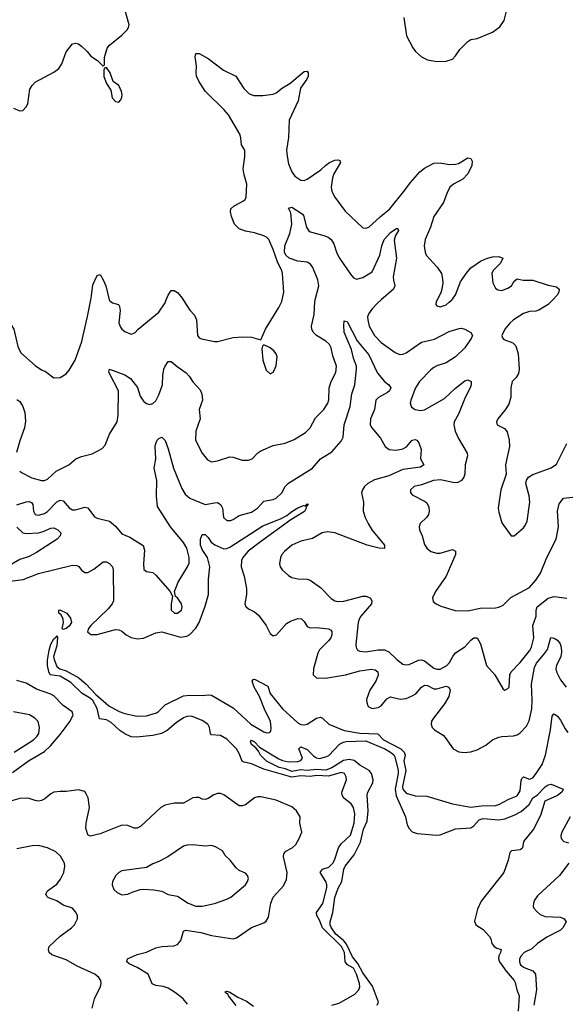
# Model space of a CAD drawing. Header units: inches. Extents: x 1694797 to 1849917, y 907313 to 1017959.
# Tile 504 of 656: x 1755169 to 1758701, y 995435 to 1001815. Entities that reach past the tile are written whole.
import ezdxf

# ---------------------------------------------------------------- set-up
doc = ezdxf.new("R2010")
doc.units = ezdxf.units.IN
doc.header["$MEASUREMENT"] = 0
doc.layers.add('B7050', color=7, linetype='Continuous')
doc.layers.add('B7959', color=7, linetype='Continuous')

msp = doc.modelspace()

# ---------------------------------------------------------------- linework, layer by layer
at = {"layer": 'B7050', "color": 5}
for points, elevation in [([(1755130, 1001243), (1755170, 1001223.8), (1755190, 1001228), (1755212, 1001250), (1755220.7, 1001270), (1755235.5, 1001364.5), (1755249.2, 1001390), (1755270, 1001410.8), (1755390, 1001474.8), (1755421.7, 1001498.3), (1755442.4, 1001530), (1755470, 1001606.8), (1755510, 1001658.8), (1755530, 1001664), (1755550, 1001658), (1755570, 1001643.8), (1755605.5, 1001610), (1755630, 1001578.8), (1755672, 1001550), (1755710, 1001514), (1755718, 1001522), (1755717.2, 1001570), (1755734.5, 1001630), (1755749.8, 1001650.2), (1755830, 1001714.4), (1755865.1, 1001750), (1755874.3, 1001765.7), (1755877.6, 1001782.4), (1755837.2, 1001930)], 720), ([(1757654.9, 1001830), (1757673, 1001710), (1757713.3, 1001633.3), (1757730.4, 1001610), (1757770, 1001574.9), (1757810, 1001554.9), (1757870, 1001545.3), (1757930, 1001546.4), (1757970, 1001560.5), (1757990, 1001580.5), (1758018.8, 1001621.2), (1758070, 1001674.8), (1758090, 1001686.8), (1758130, 1001693.4), (1758230, 1001735.3), (1758277.6, 1001770), (1758304.7, 1001810), (1758330, 1001906)], 720), ([(1756868.3, 1000000), (1756879.6, 1000050), (1756870.9, 1000170), (1756866.4, 1000190), (1756840.7, 1000240.7), (1756810, 1000326.6), (1756780.9, 1000390), (1756766.8, 1000406.8), (1756750, 1000415.7), (1756690, 1000434.6), (1756630, 1000444.4), (1756590, 1000461), (1756559.7, 1000490), (1756539.7, 1000539.7), (1756533, 1000570), (1756536.3, 1000590), (1756557, 1000610), (1756618.7, 1000641.3), (1756629, 1000651), (1756634.8, 1000665.2), (1756639, 1000750), (1756621.6, 1000810), (1756616, 1000850), (1756626.3, 1000926.3), (1756626, 1000970), (1756605.4, 1001005.4), (1756601.6, 1001050), (1756593.8, 1001073.8), (1756519.8, 1001199.8), (1756492.3, 1001232.3), (1756372.3, 1001350), (1756330, 1001412.3), (1756314.3, 1001450), (1756311.2, 1001470), (1756313.3, 1001513.3), (1756305.4, 1001574.6), (1756310, 1001596), (1756330, 1001595.5), (1756390, 1001563), (1756489.1, 1001489.1), (1756567.7, 1001450), (1756620.7, 1001370), (1756655.5, 1001335.5), (1756683.8, 1001323.8), (1756743.7, 1001323.7), (1756810, 1001332.2), (1756830, 1001341.8), (1756870, 1001374.7), (1756917.1, 1001402.9), (1757010, 1001478.8), (1757030, 1001482), (1757036, 1001470), (1757036.3, 1001450), (1757027.7, 1001430), (1756987.3, 1001372.7), (1756971.5, 1001290), (1756914.6, 1001165.4), (1756908.8, 1001051.2), (1756897.1, 1000970), (1756899.8, 1000930), (1756910, 1000882), (1756930, 1000830.5), (1756950, 1000802.4), (1756990, 1000776.4), (1757010, 1000774), (1757030, 1000782.8), (1757118.2, 1000841.8), (1757150, 1000873.6), (1757174.5, 1000890), (1757210, 1000905.7), (1757230, 1000908.2), (1757242, 1000902), (1757246.4, 1000890), (1757203.7, 1000816.3), (1757194.3, 1000790), (1757185.6, 1000730), (1757190, 1000702), (1757210, 1000664.4), (1757275.2, 1000575.3), (1757390, 1000466.4), (1757410, 1000463.7), (1757430, 1000470.3), (1757502, 1000538), (1757565.5, 1000590), (1757663, 1000710), (1757698.7, 1000761.3), (1757760.4, 1000830), (1757790, 1000853.4), (1757850, 1000886.6), (1757890, 1000888.1), (1757950, 1000876.3), (1757990, 1000878.2), (1758010, 1000884.1), (1758070, 1000919.7), (1758090, 1000915.8), (1758097.6, 1000897.6), (1758095.1, 1000870), (1758070, 1000817.2), (1758038.4, 1000781.6), (1757976.9, 1000750), (1757954, 1000730), (1757933.2, 1000690), (1757912.2, 1000630), (1757850, 1000540.5), (1757827.6, 1000470), (1757793.6, 1000390), (1757787.7, 1000350), (1757793.1, 1000310), (1757801.1, 1000290), (1757872, 1000212), (1757898.9, 1000170), (1757904.6, 1000150), (1757907.6, 1000110), (1757902.3, 1000070), (1757894.5, 1000045.5), (1757871.1, 1000000)], 680), ([(1757082.1, 1000000), (1757105.4, 1000090), (1757099.6, 1000130), (1757066.2, 1000210), (1757051.9, 1000231.9), (1757030, 1000244), (1756969, 1000251), (1756914, 1000270), (1756891.4, 1000290), (1756884.1, 1000310), (1756886, 1000350), (1756918.7, 1000430), (1756930.6, 1000490), (1756923.9, 1000563.9), (1756910, 1000594), (1756930, 1000600.4), (1756997.4, 1000557.4), (1757005.8, 1000545.8), (1757025, 1000470), (1757043.6, 1000443.6), (1757137, 1000417), (1757165.4, 1000405.4), (1757186, 1000390), (1757203.4, 1000363.4), (1757223.1, 1000303.1), (1757239.5, 1000270), (1757310, 1000166.4), (1757330, 1000143.2), (1757350, 1000133.7), (1757390, 1000145.6), (1757450, 1000181.3), (1757500.6, 1000290), (1757512.5, 1000350), (1757529.2, 1000390), (1757570, 1000436.5), (1757610, 1000464), (1757618.4, 1000458.4), (1757620.5, 1000450), (1757602, 1000418), (1757593.9, 1000386.1), (1757608.8, 1000270), (1757587.8, 1000150), (1757587.9, 1000127.9), (1757596.9, 1000090), (1757588.9, 1000070), (1757509.4, 1000000)], 660), ([(1757966.2, 1000000), (1757970, 1000003.7), (1757990, 1000033.4), (1758023.2, 1000116.8), (1758058.9, 1000170), (1758090, 1000206.5), (1758152.8, 1000250), (1758190, 1000267.8), (1758230, 1000278.6), (1758270, 1000280.8), (1758296.3, 1000270), (1758282.5, 1000237.5), (1758233.4, 1000190), (1758226.5, 1000170), (1758232.4, 1000110), (1758250, 1000074.8), (1758263.9, 1000063.9), (1758290, 1000061.6), (1758330, 1000074.9), (1758352.3, 1000090), (1758370, 1000121), (1758390, 1000136.3), (1758428.5, 1000128.5), (1758490, 1000127.2), (1758590, 1000094.4), (1758643.4, 1000083.4), (1758660.5, 1000070), (1758659.3, 1000050), (1758648.4, 1000030), (1758619.4, 1000000)], 680), ([(1755629, 1000000), (1755633.9, 1000026.1), (1755642.1, 1000097.9), (1755670, 1000157.3), (1755690, 1000164), (1755710, 1000130.5), (1755726.4, 1000090), (1755748.7, 1000000)], 680), ([(1756117.8, 1000000), (1756130, 1000030.7), (1756150, 1000061.6), (1756170, 1000061.3), (1756190, 1000048.7), (1756221.7, 1000010), (1756228, 1000000)], 680)]:
    msp.add_lwpolyline(points, dxfattribs=dict(at, elevation=elevation))
at = {"layer": 'B7050', "color": 5, "elevation": 720}
msp.add_lwpolyline([(1755730, 1001506), (1755718, 1001502), (1755712.7, 1001487.3), (1755712.7, 1001447.3), (1755730, 1001402), (1755758.8, 1001358.8), (1755766.8, 1001310), (1755790, 1001284.7), (1755810, 1001282), (1755823.1, 1001296.9), (1755830, 1001314), (1755833.2, 1001330), (1755829, 1001350), (1755810, 1001388), (1755774.6, 1001414.6), (1755754, 1001470)], close=True, dxfattribs=at)
at = {"layer": 'B7959', "color": 5}
for points, elevation in [([(1755113.7, 1000000), (1755093.7, 999930), (1755089.2, 999890), (1755091.6, 999870), (1755130.2, 999810), (1755156.9, 999696.9), (1755177.3, 999657.3), (1755270, 999574.4), (1755310, 999546.4), (1755335.8, 999535.8), (1755390, 999494), (1755430, 999497.3), (1755470, 999520.7), (1755490, 999544), (1755527.6, 999610), (1755570.8, 999729.2), (1755581, 999770), (1755608.8, 999891.2), (1755629, 1000000)], 680), ([(1755169, 998889), (1755180.2, 998880.3), (1755247.4, 998847.4), (1755310, 998829.2), (1755330, 998829.1), (1755350, 998838), (1755404.5, 998890), (1755488.2, 998931.8), (1755533.2, 998970), (1755570, 998986), (1755638.3, 999001.7), (1755703.5, 999036.5), (1755721.5, 999058.6), (1755749.6, 999130), (1755799.1, 999210), (1755807.5, 999252.5), (1755808.8, 999410), (1755750, 999522.7), (1755746.9, 999533.1), (1755750, 999550.6), (1755850, 999513.7), (1755886.7, 999490), (1755931.2, 999431.2), (1755950, 999375.8), (1755970, 999343.6), (1755990, 999328.8), (1756010, 999322.6), (1756030, 999328.8), (1756050, 999346.7), (1756070, 999384.9), (1756093.5, 999450), (1756095.7, 999510), (1756102.5, 999550), (1756110, 999570.5), (1756130, 999600.5), (1756150, 999600.4), (1756187.5, 999567.5), (1756247.2, 999527.2), (1756266.4, 999506.4), (1756290, 999468.8), (1756336.5, 999416.5), (1756349.2, 999390), (1756351.7, 999350), (1756330.4, 999290), (1756336.4, 999230), (1756310.4, 999150), (1756308.2, 999090), (1756350, 999006), (1756384.3, 998964.3), (1756410, 998950.3), (1756450, 998956.5), (1756530, 998983.1), (1756550, 998981.6), (1756610, 998960.3), (1756650, 998960.3), (1756674, 998970), (1756710.9, 999009.1), (1756730, 999022), (1756810, 999055.3), (1756887.6, 999072.4), (1756945.2, 999094.8), (1757019.5, 999140.5), (1757049.6, 999170), (1757083.6, 999236.4), (1757137.4, 999290), (1757164, 999330), (1757171.1, 999351.1), (1757172.3, 999430), (1757184.8, 999470), (1757216, 999530), (1757219.2, 999570), (1757197, 999637), (1757185.1, 999690), (1757174.2, 999710), (1757150, 999733.1), (1757089.8, 999769.8), (1757069.7, 999790), (1757059.8, 999810), (1757058.7, 999830), (1757075.1, 999904.9), (1757079.5, 999990), (1757082.1, 1000000)], 660), ([(1755748.7, 1000000), (1755750, 999994.9), (1755770, 999980.9), (1755808.9, 999968.9), (1755815.9, 999955.9), (1755819.2, 999930), (1755811.5, 999851.5), (1755822.5, 999822.5), (1755830, 999810.4), (1755850, 999794.4), (1755890, 999778), (1755914.1, 999785.9), (1755936, 999810), (1756070, 999920.5), (1756110, 999980.5), (1756117.8, 1000000)], 680), ([(1756228, 1000000), (1756270, 999933.4), (1756301.2, 999901.2), (1756312.7, 999870), (1756319.3, 999770), (1756330, 999754), (1756346.7, 999746.7), (1756430, 999730.4), (1756450, 999730.4), (1756550, 999755.8), (1756610, 999761.3), (1756670, 999758), (1756730, 999742), (1756760.7, 999810), (1756846.3, 999950), (1756866, 999990), (1756868.3, 1000000)], 680), ([(1757509.4, 1000000), (1757483.1, 999976.9), (1757450, 999942.2), (1757429, 999911), (1757421.7, 999890), (1757422.1, 999870), (1757432.5, 999830), (1757465.5, 999770), (1757510, 999724.7), (1757599.5, 999659.5), (1757630, 999646.5), (1757650, 999648), (1757670, 999657.3), (1757770, 999726), (1757854.1, 999745.9), (1757950, 999794), (1758013.4, 999813.4), (1758030, 999817.3), (1758050, 999810.8), (1758090, 999787.7), (1758100.3, 999770), (1758092.1, 999750), (1758051.8, 999690), (1757989.3, 999630), (1757930, 999592.8), (1757870, 999573.3), (1757850, 999562.3), (1757830, 999547.1), (1757758, 999470), (1757731.8, 999430), (1757700.2, 999350), (1757696.9, 999330), (1757705.5, 999305.5), (1757729.5, 999289.5), (1757762.9, 999282.9), (1757790, 999287.3), (1757918.7, 999361.3), (1757990, 999428.6), (1758050, 999474.2), (1758070, 999482.6), (1758091.7, 999471.7), (1758091.6, 999450), (1758084.4, 999430), (1758051.9, 999368.1), (1758010, 999258.4), (1757982.3, 999210), (1757979.6, 999190), (1757987.7, 999150), (1758010, 999102), (1758065.8, 999005.8), (1758068, 998990), (1758053.1, 998930), (1758051.7, 998870), (1758043.8, 998850), (1758030, 998829.3), (1758004.4, 998815.6), (1757984.9, 998815.1), (1757893.8, 998833.8), (1757848, 998830), (1757770, 998801.8), (1757722.8, 998790), (1757698, 998770), (1757698, 998750), (1757710, 998736.3), (1757794.3, 998694.3), (1757804.2, 998684.2), (1757816.9, 998656.9), (1757819.5, 998630), (1757814.9, 998610), (1757802.6, 998590), (1757762, 998550), (1757755.3, 998530), (1757757, 998510), (1757775.3, 998470), (1757790, 998414.8), (1757805.3, 998390), (1757830, 998368.5), (1757870, 998359.1), (1757890, 998358), (1757970, 998382.8), (1757990.7, 998370.7), (1757990.4, 998350), (1757930.4, 998210), (1757861.6, 998110), (1757840.7, 998070), (1757845.5, 998045.5), (1757864.7, 998030), (1757894.9, 998014.9), (1757987.8, 997987.8), (1758070, 997985.5), (1758150, 998003.2), (1758250, 998003.7), (1758271.3, 998008.7), (1758298.3, 998021.7), (1758348, 998072), (1758470, 998136), (1758510, 998183.2), (1758540.2, 998230), (1758581.9, 998330), (1758642.6, 998450), (1758657.4, 998530), (1758649.8, 998630), (1758661.7, 998678.3), (1758690, 998714.3), (1758750, 998720.4)], 660), ([(1757871.1, 1000000), (1757866, 999990), (1757862, 999970), (1757870, 999960.7), (1757890, 999955.5), (1757930, 999968.7), (1757950, 999984.2), (1757966.2, 1000000)], 680), ([(1758619.4, 1000000), (1758590.4, 999970), (1758530, 999932.4), (1758510, 999925.7), (1758470, 999924.2), (1758430, 999910.9), (1758365.5, 999870), (1758342, 999850), (1758310, 999810.8), (1758289.2, 999770), (1758293.6, 999753.6), (1758303.9, 999743.9), (1758360.9, 999720.9), (1758381.2, 999701.2), (1758395, 999650), (1758401.5, 999550), (1758397.7, 999522.3), (1758382.8, 999497.2), (1758357.4, 999470), (1758349.1, 999430), (1758347.9, 999370), (1758335, 999325), (1758312.8, 999287.2), (1758264.4, 999230), (1758255.5, 999210), (1758260.7, 999190), (1758307.1, 999167.1), (1758325.2, 999145.3), (1758338.5, 999090), (1758338.9, 999050), (1758313.7, 998930), (1758318.7, 998870), (1758283.7, 998770), (1758267.2, 998650), (1758270, 998624.7), (1758290, 998554.8), (1758351.6, 998471.6), (1758370, 998471.3), (1758430, 998523), (1758441.7, 998538.3), (1758453.2, 998566.8), (1758472, 998690), (1758466.2, 998730), (1758444.8, 998810), (1758448.9, 998831.1), (1758463, 998850), (1758490, 998868), (1758610, 998912), (1758644.9, 998935.1), (1758710.7, 999069.3)], 680), ([(1755150, 998671.2), (1755210, 998691.4), (1755230, 998693.1), (1755246.1, 998686.1), (1755254.3, 998674.3), (1755258.4, 998630), (1755268.9, 998610), (1755290, 998605.5), (1755330, 998616.6), (1755350, 998628.9), (1755410, 998691.1), (1755430, 998702.2), (1755450, 998698.5), (1755490, 998651.7), (1755510, 998639.6), (1755530, 998639.7), (1755590, 998657.4), (1755610, 998652.2), (1755654, 998594), (1755670, 998586), (1755750, 998566), (1755790, 998533), (1755830, 998484.9), (1755883, 998463), (1755967.7, 998407.7), (1755977.1, 998377.1), (1755970.4, 998290), (1755973.7, 998253.7), (1755990, 998238.8), (1756030, 998232.7), (1756050, 998217.1), (1756142.8, 998110), (1756158, 998078), (1756150.6, 998029.4), (1756150.5, 997990), (1756170.4, 997970.4), (1756190, 997970.4), (1756216.9, 997990), (1756220.7, 998010), (1756217, 998030), (1756190, 998068.7), (1756178, 998078), (1756172.3, 998110), (1756194.3, 998170), (1756256.4, 998270), (1756265.5, 998294.5), (1756266.3, 998330), (1756250.5, 998390), (1756230, 998428.6), (1756144.4, 998530), (1756062, 998662), (1756054.9, 998730), (1756057.8, 998830), (1756040.6, 998910), (1756049.8, 998970), (1756046.4, 999050), (1756049.8, 999070.2), (1756059.6, 999090), (1756070, 999101.6), (1756090, 999110.4), (1756110, 999087.7), (1756130, 999034.9), (1756164.1, 998910), (1756218.5, 998778.5), (1756240.8, 998740.8), (1756270, 998715.9), (1756370, 998673.7), (1756430, 998685.4), (1756450, 998686.7), (1756460.9, 998680.9), (1756471.6, 998671.6), (1756482.8, 998650), (1756487.4, 998590), (1756510, 998570.3), (1756532.7, 998570), (1756550, 998576.5), (1756590, 998603.6), (1756670, 998624.6), (1756708.7, 998650), (1756750, 998694.6), (1756810, 998706.4), (1756830, 998715.3), (1756867.1, 998750), (1756888.5, 998790), (1756908.5, 998811.5), (1757064.4, 998910), (1757116.4, 998970), (1757190, 999015), (1757250, 999084.7), (1757263.7, 999110), (1757270.4, 999190), (1757308.5, 999310), (1757319.9, 999390), (1757339.2, 999450), (1757349.2, 999550), (1757348.4, 999570), (1757330, 999622.9), (1757317.4, 999677.4), (1757269.8, 999790), (1757266.4, 999833.6), (1757270, 999864.7), (1757290, 999859.1), (1757354.7, 999734.7), (1757430, 999643.1), (1757485.9, 999525.9), (1757530, 999471.4), (1757558.7, 999450), (1757572.6, 999430), (1757562.2, 999410), (1757550, 999399.4), (1757492.1, 999367.9), (1757474.9, 999350), (1757465, 999290), (1757440.1, 999230), (1757438.4, 999190), (1757448, 999170), (1757504.8, 999104.8), (1757534.9, 999050), (1757561, 999030), (1757607, 999027), (1757650, 999033.8), (1757672.8, 999047.2), (1757710, 999091.2), (1757730, 999094.4), (1757740.5, 999090), (1757753.2, 999073.2), (1757768.8, 999030), (1757764.7, 998970), (1757784.4, 998930), (1757764.7, 998915.3), (1757650, 998900.2), (1757559.6, 998860.4), (1757465.4, 998834.6), (1757422.7, 998810), (1757400.8, 998790), (1757388.9, 998770), (1757381.7, 998750), (1757394.9, 998690), (1757392.2, 998630), (1757406.5, 998590), (1757423.9, 998550), (1757448.8, 998508.8), (1757530.3, 998410), (1757530.3, 998389.7), (1757495.3, 998390), (1757419.5, 998410), (1757210, 998490.6), (1757162.4, 998497.6), (1757126.8, 998490), (1757065.5, 998454.5), (1756990, 998436.3), (1756930, 998409.6), (1756882.4, 998370), (1756866, 998350), (1756857.1, 998330), (1756850.5, 998290), (1756855.5, 998270), (1756867.7, 998250), (1756910, 998213), (1756930, 998201.6), (1756970, 998193), (1757030, 998190.4), (1757050, 998184.4), (1757116.3, 998136.3), (1757185.8, 998065.8), (1757210, 998049), (1757230, 998044.9), (1757267.6, 998047.6), (1757390, 998079), (1757410, 998079.7), (1757438.4, 998070), (1757448.7, 998050), (1757447, 998030), (1757378.3, 997950), (1757366.4, 997930), (1757361.2, 997910), (1757346, 997766), (1757346.3, 997746.3), (1757355.5, 997730), (1757370, 997723.6), (1757410, 997718.8), (1757490, 997732.9), (1757530, 997731.6), (1757558.3, 997718.3), (1757610, 997668.7), (1757650, 997640.3), (1757670, 997634.9), (1757690, 997637.4), (1757750, 997666.2), (1757770, 997668.3), (1757790, 997662), (1757850, 997614.2), (1757870, 997606.5), (1757890, 997606.3), (1757934.8, 997630), (1757952.2, 997650), (1757973, 997690), (1757990, 997711.9), (1758050, 997751.1), (1758090, 997795.9), (1758110, 997809), (1758130, 997810.3), (1758151.2, 997770), (1758191.6, 997631.6), (1758244.9, 997570), (1758298, 997478), (1758310, 997471.3), (1758330, 997481), (1758337.2, 997490), (1758342.4, 997570), (1758351.2, 997590), (1758410, 997650.3), (1758470, 997725.7), (1758482.7, 997750), (1758496.7, 997810), (1758489.9, 997890), (1758512.1, 997950), (1758512.9, 997990), (1758518.7, 998010), (1758590, 998067.8), (1758630, 998078.6), (1758710, 998067.4)], 640), ([(1755150, 999354.8), (1755170, 999342), (1755190.2, 999310), (1755202.2, 999270), (1755206, 999214), (1755199.6, 999170), (1755170, 999086.6), (1755149.4, 999010)], 660), ([(1755070, 998172.3), (1755192.6, 998187.4), (1755290, 998226.1), (1755510, 998281.9), (1755539.3, 998279.3), (1755552.2, 998272.2), (1755570, 998249.1), (1755590, 998232.9), (1755610, 998233.5), (1755650, 998254.7), (1755710, 998302.3), (1755730, 998301.8), (1755750, 998291), (1755769.3, 998270), (1755774.3, 998250), (1755776.3, 998050), (1755767.6, 998030), (1755742.4, 997997.6), (1755629.2, 997890), (1755615, 997870), (1755608.8, 997848.8), (1755630, 997831.6), (1755670, 997831.7), (1755790, 997864.9), (1755810, 997862.4), (1755830, 997852.7), (1755858, 997830), (1755891.3, 997811.3), (1755930, 997803.2), (1755970, 997807.3), (1756050, 997842.2), (1756089.1, 997849.1), (1756210, 997815.3), (1756250, 997819.7), (1756270, 997831.1), (1756310, 997872.8), (1756329.9, 997910), (1756370, 998015.8), (1756391.1, 998090), (1756390.4, 998190), (1756399.6, 998270), (1756384, 998330), (1756350, 998381.8), (1756339.2, 998410), (1756340.2, 998450), (1756350, 998479.5), (1756370, 998480.3), (1756390, 998461.1), (1756409.5, 998429.5), (1756431.6, 998411.6), (1756490, 998386.2), (1756510, 998388.1), (1756530, 998396.8), (1756744, 998536), (1756858.4, 998581.6), (1756897.6, 998602.4), (1756930, 998629.1), (1756970, 998652.6), (1757007.1, 998667.1), (1757014.6, 998665.4), (1757030, 998678), (1757036.9, 998676.9), (1757022.5, 998657.5), (1757023.8, 998650), (1757012.4, 998627.6), (1756924.8, 998575.2), (1756727, 998433), (1756648.5, 998371.5), (1756614.4, 998330), (1756605.9, 998310), (1756603.3, 998270), (1756623.1, 998210), (1756636.9, 998130), (1756637, 998090), (1756627.1, 998030), (1756632.7, 998012.8), (1756650, 997998.7), (1756690, 997978.7), (1756716, 997956), (1756764.4, 997890), (1756790, 997837.3), (1756810, 997823.1), (1756831.5, 997830), (1756897.3, 997902.7), (1756922.1, 997917.9), (1756970, 997935.6), (1756992.8, 997932.8), (1757010, 997915.3), (1757030, 997883.7), (1757050, 997874.7), (1757090, 997877.6), (1757168.4, 997868.4), (1757182, 997862), (1757190.2, 997850), (1757190.2, 997830), (1757182.6, 997810), (1757168.3, 997790), (1757110, 997732.1), (1757099.2, 997710), (1757071.4, 997610), (1757069.2, 997569.2), (1757090.3, 997550.3), (1757148.5, 997548.5), (1757278.4, 997570), (1757370, 997596.8), (1757446.3, 997606.3), (1757470, 997603.5), (1757487.7, 997590), (1757490, 997567), (1757475, 997530), (1757435, 997470), (1757415.2, 997410), (1757416.1, 997390), (1757423.6, 997370), (1757430, 997362), (1757450, 997353.1), (1757490, 997358.4), (1757509.7, 997370), (1757544.8, 997415.2), (1757570, 997428.3), (1757631.7, 997411.7), (1757670, 997417.6), (1757710, 997433.2), (1757733, 997447), (1757770, 997491), (1757790, 997504), (1757810, 997500.1), (1757850, 997480.1), (1757870, 997480.5), (1757930, 997496.8), (1757948.2, 997490), (1757955.6, 997470), (1757946.3, 997430), (1757918.6, 997381.4), (1757848, 997290), (1757835.6, 997270), (1757832, 997250), (1757839.5, 997230), (1757854.8, 997214.8), (1757910, 997178.7), (1757924.1, 997164.1), (1757974.9, 997090), (1758011.8, 997071.8), (1758046.7, 997066.7), (1758090, 997070.9), (1758130, 997083.2), (1758186.5, 997113.5), (1758230.8, 997149.2), (1758270, 997166.6), (1758290, 997171.4), (1758365.6, 997174.4), (1758390, 997180.9), (1758410, 997193.8), (1758450, 997237.5), (1758467.8, 997272.2), (1758484.1, 997350), (1758487.1, 997407.1), (1758482.6, 997510), (1758501.7, 997618.3), (1758513.7, 997646.3), (1758560.8, 997699.2), (1758585.2, 997734.8), (1758607.8, 997812.2), (1758630, 997808.6), (1758650, 997795.5), (1758667.6, 997770), (1758674.6, 997750), (1758677.5, 997717.5), (1758672.4, 997690), (1758644, 997630), (1758639.2, 997610), (1758643.1, 997590), (1758670, 997538.6), (1758706.6, 997490)], 620), ([(1755150, 998527.1), (1755190, 998490.8), (1755210, 998485.1), (1755290.7, 998489.3), (1755322, 998498), (1755370, 998519.8), (1755390, 998522.3), (1755415.6, 998510), (1755435.8, 998490), (1755432.1, 998470), (1755412, 998450), (1755277.7, 998362.3), (1755230, 998336.3), (1755170, 998317.5), (1755088.8, 998270)], 620), ([(1757189.9, 995430.1), (1757236.7, 995443.3), (1757338.5, 995501.5), (1757363.9, 995530), (1757370.5, 995549.5), (1757369.1, 995570), (1757349.9, 995630), (1757330, 995669.9), (1757291.4, 995691.4), (1757277, 995710), (1757271.4, 995770), (1757253.2, 995810), (1757129.1, 995930), (1757110, 995980.2), (1757092.5, 996010), (1757089.9, 996030), (1757131.8, 996088.2), (1757158.4, 996190), (1757157.9, 996210), (1757151, 996231), (1757113.6, 996290), (1757129.6, 996310), (1757170, 996323.1), (1757196.3, 996350), (1757207.8, 996370), (1757232.5, 996450), (1757250, 996474.8), (1757310, 996531), (1757333.6, 996610), (1757339.7, 996670), (1757331, 996710), (1757313.9, 996733.9), (1757267.8, 996770), (1757255.7, 996790), (1757254.5, 996810), (1757284.5, 996890), (1757283.2, 996910), (1757272.7, 996930), (1757250, 996936.4), (1757167.2, 996912.8), (1757090, 996917), (1757050, 996911.2), (1756990, 996914.8), (1756930, 996907.1), (1756750, 996959.2), (1756670, 996994.1), (1756623.3, 997003.3), (1756608.7, 997010), (1756590, 997060.3), (1756571.7, 997090), (1756510, 997152.8), (1756470, 997177.6), (1756410, 997180.9), (1756403.9, 997190), (1756397.9, 997230), (1756386.7, 997250), (1756350, 997274.2), (1756281.7, 997301.7), (1756250, 997301.1), (1756230, 997291), (1756181.6, 997258.4), (1756123.3, 997210), (1756086.3, 997190), (1756030, 997177.6), (1755925.4, 997165.4), (1755890, 997169.1), (1755850, 997187.8), (1755816.4, 997210), (1755761.8, 997261.8), (1755730, 997277.6), (1755684.7, 997284.7), (1755671.2, 997351.2), (1755643.4, 997403.4), (1755622, 997422), (1755574.4, 997450), (1755500.9, 997520.9), (1755430, 997561.7), (1755366.3, 997570), (1755357.4, 997590), (1755349.2, 997630.8), (1755350, 997664.7), (1755360.7, 997730), (1755370, 997768.2), (1755390, 997802.6), (1755405.8, 997814.2), (1755410, 997824), (1755414.5, 997814.5), (1755410, 997759), (1755388.2, 997690), (1755391.3, 997670), (1755410, 997624.2), (1755429.4, 997609.4), (1755470, 997597.1), (1755551.2, 997550), (1755599.7, 997510), (1755662.8, 997442.8), (1755746.5, 997370), (1755812.5, 997332.5), (1755850, 997319.3), (1755930, 997302.9), (1755990, 997304.5), (1756055.4, 997324.6), (1756067.9, 997332.1), (1756110, 997376.5), (1756230, 997433.2), (1756270, 997439.3), (1756350, 997436.8), (1756390, 997441.6), (1756410, 997438.5), (1756550, 997357), (1756665.4, 997250), (1756750, 997200.1), (1756770, 997194), (1756783.5, 997196.5), (1756794.1, 997205.9), (1756797.6, 997222.4), (1756793.6, 997270), (1756757.8, 997337.8), (1756720.9, 997430), (1756686.3, 997490), (1756673.7, 997530), (1756680.6, 997539.4), (1756690, 997542.2), (1756775.9, 997495.9), (1756791.5, 997450), (1756870, 997350.1), (1756970, 997260.1), (1756990, 997248.2), (1757010, 997245.3), (1757030, 997251.4), (1757090, 997289.5), (1757115.6, 997295.6), (1757130, 997290.2), (1757170.2, 997250), (1757270.2, 997210), (1757370, 997191.8), (1757487.6, 997187.6), (1757523.5, 997150), (1757635.6, 997090), (1757657.7, 997070), (1757663.7, 997050), (1757655.7, 997010), (1757669.2, 996950), (1757647.7, 996847.7), (1757650, 996828.3), (1757670, 996803.1), (1757730, 996786.9), (1757803.7, 996783.7), (1757970, 996733.8), (1758090, 996711.8), (1758158.4, 996721.6), (1758250, 996723.9), (1758271.2, 996730), (1758335.4, 996764.6), (1758390, 996787.1), (1758410, 996819.5), (1758414.4, 996885.6), (1758420.8, 996899.2), (1758430, 996908.2), (1758470, 996894.7), (1758490, 996903.4), (1758513.6, 996930), (1758551.3, 996988.7), (1758572.6, 997050), (1758606.2, 997213.8), (1758617, 997303), (1758625.3, 997314.7), (1758630, 997316.5), (1758650, 997301.9), (1758670, 997276.3), (1758699.5, 997219.5), (1758717.2, 997197.2)], 580), ([(1755122.8, 996937.2), (1755226.6, 997013.4), (1755330, 997074.1), (1755368.8, 997110), (1755430, 997182.6), (1755496.4, 997270), (1755514.9, 997310), (1755509.8, 997330), (1755451, 997371), (1755390, 997433.2), (1755370, 997444.3), (1755277.1, 997477.1), (1755210, 997516.8), (1755150, 997534)], 620), ([(1755133, 997070), (1755258, 997150), (1755280.5, 997170), (1755292.3, 997190), (1755296.9, 997230), (1755287.8, 997267.8), (1755266.6, 997290), (1755233.2, 997310), (1755130, 997330.8)], 640), ([(1757483.4, 995430), (1757490.8, 995450), (1757452.7, 995552.7), (1757390, 995638.5), (1757359.1, 995699.1), (1757322.5, 995742.5), (1757284.2, 995824.2), (1757266.4, 995846.4), (1757216, 995890), (1757186.8, 995930), (1757178.7, 995950), (1757178.4, 995970), (1757196.6, 996030), (1757210, 996128), (1757230, 996188.9), (1757253.8, 996230), (1757266.6, 996310), (1757276.5, 996330), (1757335.2, 996404.8), (1757375, 996485), (1757393.9, 996570), (1757417.7, 996622.3), (1757424.7, 996690), (1757418.9, 996790), (1757422.2, 996810), (1757454.6, 996870), (1757458.2, 996890), (1757447.4, 996930), (1757431.3, 996951.3), (1757370, 996985.4), (1757334.2, 997014.2), (1757302.6, 997022.6), (1757264.5, 997015.5), (1757190, 996968), (1757150, 996952), (1757090, 996956.5), (1757030, 996950.9), (1756990, 996955), (1756930, 996944.5), (1756890, 996961.5), (1756848.4, 996970), (1756766.3, 997010), (1756728.2, 997050), (1756715.4, 997075.4), (1756697.4, 997097.4), (1756670, 997118), (1756663.8, 997136.2), (1756670, 997146.8), (1756690, 997136.5), (1756720.5, 997100.5), (1756845.6, 997025.6), (1756870, 997014.7), (1756910, 997007.1), (1756970, 997008.6), (1756990, 997014.4), (1756999.2, 997030), (1756976.2, 997090), (1756990, 997103.8), (1757030, 997086.5), (1757070, 997045.7), (1757090, 997031.8), (1757110, 997028.6), (1757150, 997038), (1757170, 997048.5), (1757240, 997120), (1757265.6, 997134.4), (1757282.3, 997137.7), (1757410, 997141.7), (1757532.5, 997090), (1757570, 997069.3), (1757591.3, 997051.3), (1757598, 997038), (1757619.2, 996950), (1757619.7, 996930), (1757600.8, 996830), (1757605.8, 996785.8), (1757667.7, 996650), (1757678.5, 996598.6), (1757690, 996574), (1757710, 996553), (1757742.9, 996542.9), (1757870, 996531.6), (1757890, 996534), (1757990, 996572.8), (1758090, 996579.3), (1758108.5, 996591.5), (1758144.5, 996630), (1758170, 996639.1), (1758270, 996630.1), (1758310, 996636.4), (1758370, 996660.2), (1758414.6, 996685.4), (1758466.8, 996730), (1758490, 996772.4), (1758518, 996790), (1758570, 996844.4), (1758590, 996857), (1758610, 996862), (1758687.7, 996830), (1758679.5, 996810), (1758650, 996788), (1758568.3, 996751.7), (1758540.5, 996659.5), (1758494.6, 996570), (1758430.2, 996490), (1758423.1, 996450), (1758417.4, 996442.6), (1758410, 996436.9), (1758352, 996430), (1758342, 996418), (1758330.8, 996370), (1758302.8, 996290), (1758155.5, 996104.5), (1758132.5, 996052.5), (1758113, 995973), (1758122, 995950), (1758170, 995919.1), (1758210, 995875.5), (1758219.2, 995859.2), (1758225.8, 995830), (1758239.6, 995810), (1758258.6, 995798.6), (1758286.8, 995790), (1758282, 995770), (1758270.1, 995750), (1758267.7, 995730), (1758276, 995710), (1758318.6, 995650), (1758370.4, 995590.4), (1758376.7, 995576.7), (1758386.4, 995530), (1758402, 995490), (1758395.8, 995390)], 560), ([(1756255.2, 995435.2), (1756226.6, 995470), (1756177.6, 995510), (1756130, 995539.3), (1756097.2, 995550), (1756050, 995557.7), (1756027.6, 995567.6), (1756001.6, 995630), (1755930, 995674.4), (1755877.4, 995697.4), (1755862.6, 995710), (1755867.8, 995730), (1755930, 995757), (1755990, 995772.6), (1756050, 995802.2), (1756090, 995810.8), (1756166.1, 995813.9), (1756190, 995822.8), (1756212.3, 995847.7), (1756230, 995908.2), (1756245.2, 995914.8), (1756340.7, 995900.7), (1756410, 995880.2), (1756550, 995859.1), (1756573.4, 995866.6), (1756670, 995932.7), (1756750, 995962.8), (1756765.1, 995974.9), (1756779.1, 996000.9), (1756795, 996090), (1756809.8, 996130), (1756876.4, 996203.6), (1756896.5, 996243.5), (1756900.6, 996290), (1756877.5, 996390), (1756878.7, 996410), (1756891.5, 996428.5), (1756933.6, 996450), (1756955.8, 996470), (1756979.1, 996510), (1756995.3, 996550), (1756982.4, 996610), (1756984.2, 996650), (1756961.1, 996690), (1756930, 996714.5), (1756830, 996757.7), (1756730, 996778.7), (1756710, 996779.2), (1756690, 996773.5), (1756630, 996728.4), (1756610, 996720.4), (1756590, 996722), (1756490, 996793.1), (1756470, 996800.4), (1756450, 996800.5), (1756426.8, 996793.2), (1756390, 996769.7), (1756370, 996763), (1756350, 996763.6), (1756330, 996775.1), (1756310, 996775.8), (1756290, 996772.4), (1756230, 996739.7), (1756170, 996738.7), (1756110, 996724.7), (1756083.7, 996710), (1755951.7, 996588.3), (1755930, 996577.2), (1755910, 996577.6), (1755870, 996593.3), (1755830, 996595.4), (1755690, 996539.3), (1755625.2, 996525.2), (1755610, 996534), (1755596.8, 996576.8), (1755598.7, 996610), (1755620.8, 996710), (1755613, 996773), (1755599.7, 996799.7), (1755590, 996813.2), (1755550, 996826), (1755470, 996815.1), (1755430, 996815.1), (1755390, 996809.3), (1755370, 996798.4), (1755332.7, 996767.3), (1755310, 996755.8), (1755290, 996752.3), (1755270, 996755.3), (1755230, 996769.8), (1755211.6, 996771.6), (1755170, 996769), (1755110, 996751)], 620), ([(1758733.2, 996650), (1758679.1, 996550), (1758672.6, 996530), (1758674.9, 996510), (1758690.7, 996490), (1758721.4, 996481.4)], 580), ([(1755639, 995410), (1755652.7, 995470), (1755692, 995550), (1755696.2, 995570), (1755694, 995590), (1755680.7, 995610), (1755655.6, 995630), (1755542.1, 995682.1), (1755470, 995723.5), (1755376.1, 995756.1), (1755359.5, 995770), (1755354.5, 995790), (1755359.5, 995810), (1755430, 995877.1), (1755504, 995930), (1755524, 995950), (1755544, 995990), (1755544, 996010), (1755530, 996035.3), (1755510, 996057.2), (1755450, 996078.4), (1755410, 996105.6), (1755362.4, 996122.4), (1755349, 996130), (1755342, 996142), (1755339.3, 996150), (1755349.5, 996170), (1755410, 996213.7), (1755434.3, 996245.7), (1755454.8, 996290), (1755462, 996330), (1755459.2, 996350), (1755434.3, 996394.3), (1755403.6, 996423.6), (1755350, 996448.3), (1755290, 996464.4), (1755250, 996463.1), (1755150, 996442.6)], 640), ([(1758723.8, 996350), (1758662.6, 996270), (1758522, 996138), (1758501.7, 996110), (1758494.6, 996090), (1758493.7, 996070), (1758498.5, 996058.6), (1758515.9, 996035.9), (1758538, 996018), (1758570, 996005.2), (1758670, 995999.7), (1758694, 995990), (1758707, 995970), (1758685.6, 995930), (1758670, 995915.7), (1758581.7, 995870), (1758520.9, 995830), (1758485, 995795), (1758434.9, 995770), (1758415.5, 995750), (1758405.6, 995730), (1758404.3, 995710), (1758411.4, 995690), (1758433.8, 995673.8), (1758491.6, 995651.6), (1758508.4, 995630), (1758515.7, 995530), (1758498.4, 995430)], 580), ([(1756570, 995428.4), (1756520.6, 995490), (1756518.4, 995498.4), (1756501.7, 995510), (1756502.3, 995517.7), (1756510, 995521.3), (1756530, 995514.3), (1756582.3, 995482.3), (1756636.7, 995456.7), (1756683.7, 995423.7)], 580)]:
    msp.add_lwpolyline(points, dxfattribs=dict(at, elevation=elevation))
for points, elevation in [([(1756750, 999708), (1756741, 999699), (1756736.9, 999683.1), (1756743, 999610), (1756764.9, 999544.9), (1756790, 999521), (1756810, 999531.3), (1756821.2, 999550), (1756830, 999574), (1756835.1, 999630), (1756829.2, 999650), (1756813.2, 999670), (1756790, 999689)], 680), ([(1755450, 997864.4), (1755443, 997870), (1755452, 997910), (1755451, 997931), (1755438.2, 997958.2), (1755423, 997970), (1755422, 997990), (1755428.5, 997991.5), (1755473.7, 997970), (1755497.4, 997937.4), (1755505.2, 997910), (1755490, 997885.4), (1755470, 997870.9)], 580), ([(1756290, 996469.4), (1756250, 996467), (1756230, 996459.5), (1756128.2, 996391.8), (1756070, 996360.5), (1756030, 996345.4), (1755990, 996321.3), (1755830, 996300.7), (1755810, 996289.5), (1755790.5, 996270), (1755770.4, 996230), (1755768.5, 996208.5), (1755779.5, 996179.5), (1755799.9, 996159.9), (1755830, 996144.9), (1755870, 996148.5), (1755897.5, 996162.5), (1755950, 996178.7), (1755970, 996181.3), (1756036.7, 996176.7), (1756090, 996168), (1756130, 996147.2), (1756190, 996135.8), (1756260.3, 996090), (1756310, 996071.3), (1756350, 996070.2), (1756430, 996088.9), (1756510, 996116.5), (1756536.2, 996130), (1756631.8, 996210), (1756644.5, 996230), (1756649.4, 996250), (1756643.7, 996270), (1756630, 996286), (1756590, 996301.6), (1756570, 996319.5), (1756532, 996370), (1756500.1, 996400.1), (1756482.7, 996430), (1756436.3, 996456.3), (1756410, 996464), (1756370, 996459.6)], 640)]:
    msp.add_lwpolyline(points, close=True, dxfattribs=dict(at, elevation=elevation))

doc.saveas('drawing.dxf')
